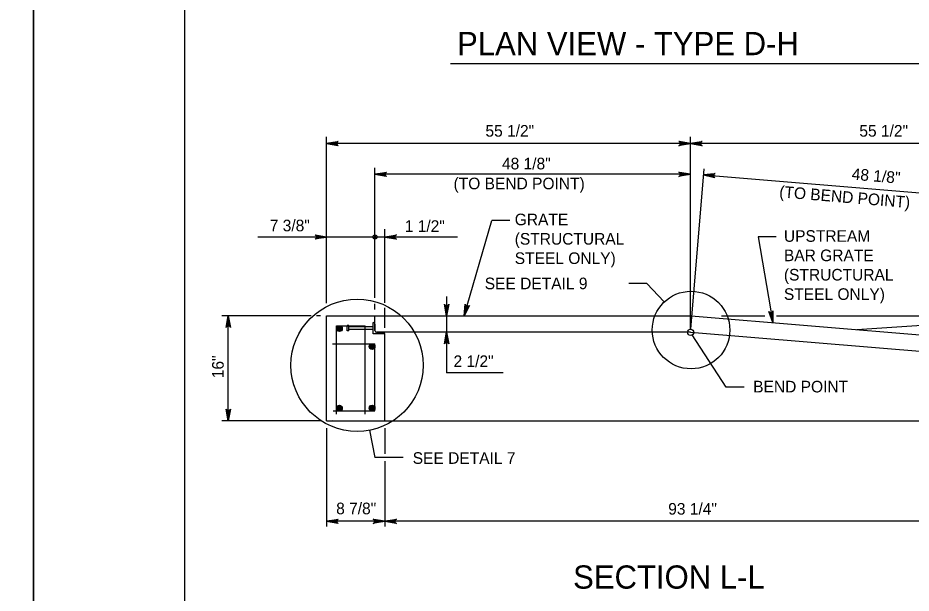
# Model space of a CAD drawing. Extents: x 2087776 to 2104538, y 970919 to 982612.
# Drawn here: x 2090522 to 2091278, y 979685 to 980172 of the extents above; entities that cross this region are included whole.
import ezdxf

# ---------------------------------------------------------------- set-up
doc = ezdxf.new("R2010")
doc.units = 0
doc.layers.add('1', color=7, linetype='Continuous')
doc.layers.add('PLT-BNDY', color=7, linetype='Continuous')

msp = doc.modelspace()

# ---------------------------------------------------------------- linework, layer by layer
at = {"layer": '1'}
for p, q in [((2090888.24, 980133.35), (2091285.24, 980133.35)), ((2090783.18, 979930.23), (2090783.18, 980070.97)), ((2091091.52, 979908.17), (2091091.52, 980070.97)), ((2091399.85, 980065.45), (2090783.18, 980065.45)), ((2090824.16, 979934.63), (2090824.16, 980044.86)), ((2091091.74, 979908.16), (2091103, 980043.9)), ((2091090.82, 980039.43), (2090824.16, 980039.43)), ((2091102.59, 980038.98), (2091369.03, 980016.8)), ((2090899.68, 979919.43), (2090923.17, 980000.16)), ((2090938.41, 980000.17), (2090923.17, 980000.16)), ((2090832.49, 979930.6), (2090832.49, 979992.82)), ((2090894, 979986.19), (2090724.83, 979986.19)), ((2091164.01, 979986.35), (2091148.77, 979986.34)), ((2091148.77, 979986.34), (2091161.19, 979913.68)), ((2091054.42, 979946.86), (2091039.18, 979946.85)), ((2091069.31, 979931.22), (2091054.42, 979946.86)), ((2090884.83, 979935.83), (2090884.83, 979871.12)), ((2091232.35, 979907.76), (2091683.82, 979939.22)), ((2090824.16, 979924.94), (2090824.16, 979929.75)), ((2090770.2, 979919.43), (2090694.29, 979919.43)), ((2090699.8, 979830.54), (2090699.8, 979919.43)), ((2090777.96, 979919.43), (2090774.67, 979919.43)), ((2090783.18, 979919.43), (2091092.17, 979919.43)), ((2090783.18, 979830.54), (2090783.18, 979919.43)), ((2090824.16, 979906.93), (2090824.16, 979919.43)), ((2090832.49, 979909.4), (2090832.49, 979926.09)), ((2091092.17, 979919.43), (2091359.07, 979897.21)), ((2091117.83, 979919.43), (2091154.44, 979919.43)), ((2091164.31, 979919.43), (2091468.74, 979919.43)), ((2090800.55, 979906.64), (2090800.55, 979911.39)), ((2090801.88, 979911.39), (2090800.55, 979911.39)), ((2090801.88, 979906.64), (2090801.88, 979911.39)), ((2090822.77, 979904.15), (2090822.77, 979913.87)), ((2090824.16, 979912.49), (2090824.16, 979906.93)), ((2090791.52, 979836.1), (2090791.52, 979911.1)), ((2090791.52, 979911.1), (2090815.82, 979911.1)), ((2090801.88, 979906.64), (2090800.55, 979906.64)), ((2090822.77, 979910.05), (2090801.88, 979910.05)), ((2090822.77, 979907.97), (2090801.88, 979907.97)), ((2090815.82, 979836.1), (2090815.82, 979911.1)), ((2090832.49, 979904.15), (2090822.77, 979904.15)), ((2091091.52, 979905.54), (2090825.54, 979905.54)), ((2090825.54, 979905.54), (2090831.1, 979905.54)), ((2090832.49, 979830.54), (2090832.49, 979904.15)), ((2091091.52, 979905.54), (2091356.57, 979883.48)), ((2091091.52, 979905.54), (2091091.52, 979905.54)), ((2091121.76, 979859.02), (2091092.95, 979903.34)), ((2090788.04, 979895.82), (2090824.16, 979895.82)), ((2090824.16, 979838.88), (2090824.16, 979895.82)), ((2090932.8, 979871.12), (2090884.83, 979871.12)), ((2091137, 979859.02), (2091121.76, 979859.02)), ((2090788.74, 979838.88), (2090824.16, 979838.88)), ((2090777.96, 979830.54), (2090694.29, 979830.54)), ((2090783.18, 979830.54), (2091399.85, 979830.54)), ((2090788.67, 979830.9), (2090788.52, 979830.54)), ((2090783.18, 979824.35), (2090783.18, 979740.84)), ((2090819.62, 979822.54), (2090824.05, 979799.53)), ((2090832.49, 979824.35), (2090832.49, 979802.58)), ((2090847.96, 979799.53), (2090824.05, 979799.53)), ((2090832.49, 979796.26), (2090832.49, 979740.84)), ((2090783.16, 979747.08), (2090783.16, 979740.84)), ((2091399.85, 979745.34), (2090783.18, 979745.34))]:
    msp.add_line(p, q, dxfattribs=at)
for points in [[(2093241.55, 978763.82), (2093241.55, 980614.22), (2090662.81, 980614.22), (2090662.81, 978763.82), (2093241.55, 978763.82), (2093241.55, 978850.3), (2092585.39, 978850.3), (2092585.39, 979062.5), (2093241.55, 979062.5), (2093241.55, 979157.53), (2092585.39, 979157.53), (2092585.39, 978763.82), (2092843.92, 978763.82), (2092843.92, 978850.3), (2092843.92, 978763.82), (2093096.55, 978763.82), (2093096.55, 978850.3), (2093096.55, 978809.9), (2093241.55, 978809.9)], [(2090783.18, 980065.45), (2090792.97, 980067.29), (2090792.59, 980067.03), (2090792.21, 980066.77), (2090792.02, 980066.44), (2090791.82, 980066.11), (2090791.77, 980065.78), (2090791.71, 980065.45), (2090791.77, 980065.13), (2090791.82, 980064.8), (2090792.02, 980064.47), (2090792.21, 980064.14), (2090792.59, 980063.88), (2090792.97, 980063.62), (2090783.18, 980065.45), (2090792.59, 980063.88), (2090792.21, 980064.14), (2090783.18, 980065.45), (2090792.02, 980064.47), (2090791.82, 980064.8), (2090783.18, 980065.45), (2090791.77, 980065.13), (2090791.71, 980065.45), (2090783.18, 980065.45), (2090791.77, 980065.78), (2090791.82, 980066.11), (2090783.18, 980065.45), (2090792.02, 980066.44), (2090792.21, 980066.77), (2090783.18, 980065.45), (2090792.59, 980067.03)], [(2091091.52, 980065.45), (2091081.73, 980063.62), (2091082.11, 980063.88), (2091082.48, 980064.14), (2091082.68, 980064.47), (2091082.87, 980064.8), (2091082.93, 980065.13), (2091082.99, 980065.45), (2091082.93, 980065.78), (2091082.87, 980066.11), (2091082.68, 980066.44), (2091082.48, 980066.77), (2091082.11, 980067.03), (2091081.73, 980067.29), (2091091.52, 980065.45), (2091082.11, 980067.03), (2091082.48, 980066.77), (2091091.52, 980065.45), (2091082.68, 980066.44), (2091082.87, 980066.11), (2091091.52, 980065.45), (2091082.93, 980065.78), (2091082.99, 980065.45), (2091091.52, 980065.45), (2091082.93, 980065.13), (2091082.87, 980064.8), (2091091.52, 980065.45), (2091082.68, 980064.47), (2091082.48, 980064.14), (2091091.52, 980065.45), (2091082.11, 980063.88)], [(2091091.52, 980065.45), (2091101.3, 980067.29), (2091100.92, 980067.03), (2091100.55, 980066.77), (2091100.35, 980066.44), (2091100.16, 980066.11), (2091100.1, 980065.78), (2091100.05, 980065.45), (2091100.1, 980065.13), (2091100.16, 980064.8), (2091100.35, 980064.47), (2091100.55, 980064.14), (2091100.92, 980063.88), (2091101.3, 980063.62), (2091091.52, 980065.45), (2091100.92, 980063.88), (2091100.55, 980064.14), (2091091.52, 980065.45), (2091100.35, 980064.47), (2091100.16, 980064.8), (2091091.52, 980065.45), (2091100.1, 980065.13), (2091100.05, 980065.45), (2091091.52, 980065.45), (2091100.1, 980065.78), (2091100.16, 980066.11), (2091091.52, 980065.45), (2091100.35, 980066.44), (2091100.55, 980066.77), (2091091.52, 980065.45), (2091100.92, 980067.03)], [(2090824.16, 980039.43), (2090833.94, 980041.26), (2090833.56, 980041), (2090833.19, 980040.74), (2090832.99, 980040.41), (2090832.8, 980040.09), (2090832.74, 980039.76), (2090832.69, 980039.43), (2090832.74, 980039.1), (2090832.8, 980038.77), (2090832.99, 980038.45), (2090833.19, 980038.12), (2090833.56, 980037.86), (2090833.94, 980037.59), (2090824.16, 980039.43), (2090833.56, 980037.86), (2090833.19, 980038.12), (2090824.16, 980039.43), (2090832.99, 980038.45), (2090832.8, 980038.77), (2090824.16, 980039.43), (2090832.74, 980039.1), (2090832.69, 980039.43), (2090824.16, 980039.43), (2090832.74, 980039.76), (2090832.8, 980040.09), (2090824.16, 980039.43), (2090832.99, 980040.41), (2090833.19, 980040.74), (2090824.16, 980039.43), (2090833.56, 980041)], [(2091091.52, 980039.43), (2091081.73, 980037.59), (2091082.11, 980037.86), (2091082.48, 980038.12), (2091082.68, 980038.45), (2091082.87, 980038.77), (2091082.93, 980039.1), (2091082.99, 980039.43), (2091082.93, 980039.76), (2091082.87, 980040.09), (2091082.68, 980040.41), (2091082.48, 980040.74), (2091082.11, 980041), (2091081.73, 980041.26), (2091091.52, 980039.43), (2091082.11, 980041), (2091082.48, 980040.74), (2091091.52, 980039.43), (2091082.68, 980040.41), (2091082.87, 980040.09), (2091091.52, 980039.43), (2091082.93, 980039.76), (2091082.99, 980039.43), (2091091.52, 980039.43), (2091082.93, 980039.1), (2091082.87, 980038.77), (2091091.52, 980039.43), (2091082.68, 980038.45), (2091082.48, 980038.12), (2091091.52, 980039.43), (2091082.11, 980037.86)], [(2091102.59, 980038.98), (2091112.48, 980040.14), (2091112.08, 980039.9), (2091111.69, 980039.67), (2091111.47, 980039.35), (2091111.26, 980039.04), (2091111.18, 980038.72), (2091111.1, 980038.39), (2091111.13, 980038.06), (2091111.17, 980037.73), (2091111.34, 980037.39), (2091111.51, 980037.05), (2091111.87, 980036.76), (2091112.23, 980036.48), (2091102.59, 980038.98), (2091111.87, 980036.76), (2091111.51, 980037.05), (2091102.59, 980038.98), (2091111.34, 980037.39), (2091111.17, 980037.73), (2091102.59, 980038.98), (2091111.13, 980038.06), (2091111.1, 980038.39), (2091102.59, 980038.98), (2091111.18, 980038.72), (2091111.26, 980039.04), (2091102.59, 980038.98), (2091111.47, 980039.35), (2091111.69, 980039.67), (2091102.59, 980038.98), (2091112.08, 980039.9)], [(2090783.18, 979986.19), (2090773.4, 979984.35), (2090773.77, 979984.61), (2090774.15, 979984.87), (2090774.35, 979985.2), (2090774.54, 979985.53), (2090774.6, 979985.86), (2090774.65, 979986.18), (2090774.6, 979986.51), (2090774.54, 979986.84), (2090774.34, 979987.17), (2090774.15, 979987.5), (2090773.77, 979987.76), (2090773.4, 979988.02), (2090783.18, 979986.19), (2090773.77, 979987.76), (2090774.15, 979987.5), (2090783.18, 979986.19), (2090774.34, 979987.17), (2090774.54, 979986.84), (2090783.18, 979986.19), (2090774.6, 979986.51), (2090774.65, 979986.18), (2090783.18, 979986.19), (2090774.6, 979985.86), (2090774.54, 979985.53), (2090783.18, 979986.19), (2090774.35, 979985.2), (2090774.15, 979984.87), (2090783.18, 979986.19), (2090773.77, 979984.61)], [(2090832.49, 979986.19), (2090842.27, 979988.03), (2090841.9, 979987.77), (2090841.52, 979987.51), (2090841.33, 979987.18), (2090841.13, 979986.85), (2090841.08, 979986.52), (2090841.02, 979986.19), (2090841.08, 979985.87), (2090841.13, 979985.54), (2090841.33, 979985.21), (2090841.52, 979984.88), (2090841.9, 979984.62), (2090842.28, 979984.36), (2090832.49, 979986.19), (2090841.9, 979984.62), (2090841.52, 979984.88), (2090832.49, 979986.19), (2090841.33, 979985.21), (2090841.13, 979985.54), (2090832.49, 979986.19), (2090841.08, 979985.87), (2090841.02, 979986.19), (2090832.49, 979986.19), (2090841.08, 979986.52), (2090841.13, 979986.85), (2090832.49, 979986.19), (2090841.33, 979987.18), (2090841.52, 979987.51), (2090832.49, 979986.19), (2090841.9, 979987.77)], [(2090884.83, 979919.43), (2090882.99, 979929.22), (2090883.26, 979928.84), (2090883.52, 979928.46), (2090883.84, 979928.27), (2090884.17, 979928.07), (2090884.5, 979928.02), (2090884.83, 979927.96), (2090885.16, 979928.02), (2090885.49, 979928.07), (2090885.81, 979928.27), (2090886.14, 979928.46), (2090886.4, 979928.84), (2090886.66, 979929.22), (2090884.83, 979919.43), (2090886.4, 979928.84), (2090886.14, 979928.46), (2090884.83, 979919.43), (2090885.81, 979928.27), (2090885.49, 979928.07), (2090884.83, 979919.43), (2090885.16, 979928.02), (2090884.83, 979927.96), (2090884.83, 979919.43), (2090884.5, 979928.02), (2090884.17, 979928.07), (2090884.83, 979919.43), (2090883.84, 979928.27), (2090883.52, 979928.46), (2090884.83, 979919.43), (2090883.26, 979928.84)], [(2090899.68, 979919.43), (2090900.65, 979929.34), (2090900.8, 979928.9), (2090900.94, 979928.47), (2090901.2, 979928.19), (2090901.46, 979927.91), (2090901.76, 979927.77), (2090902.06, 979927.62), (2090902.39, 979927.58), (2090902.72, 979927.54), (2090903.09, 979927.64), (2090903.46, 979927.73), (2090903.82, 979928.02), (2090904.17, 979928.31), (2090899.68, 979919.43), (2090903.82, 979928.02), (2090903.46, 979927.73), (2090899.68, 979919.43), (2090903.09, 979927.64), (2090902.72, 979927.54), (2090899.68, 979919.43), (2090902.39, 979927.58), (2090902.06, 979927.62), (2090899.68, 979919.43), (2090901.76, 979927.77), (2090901.46, 979927.91), (2090899.68, 979919.43), (2090901.2, 979928.19), (2090900.94, 979928.47), (2090899.68, 979919.43), (2090900.8, 979928.9)], [(2090699.8, 979919.43), (2090701.64, 979909.64), (2090701.38, 979910.02), (2090701.12, 979910.4), (2090700.79, 979910.59), (2090700.46, 979910.79), (2090700.13, 979910.84), (2090699.8, 979910.9), (2090699.47, 979910.84), (2090699.15, 979910.79), (2090698.82, 979910.59), (2090698.49, 979910.4), (2090698.23, 979910.02), (2090697.97, 979909.64), (2090699.8, 979919.43), (2090698.23, 979910.02), (2090698.49, 979910.4), (2090699.8, 979919.43), (2090698.82, 979910.59), (2090699.15, 979910.79), (2090699.8, 979919.43), (2090699.47, 979910.84), (2090699.8, 979910.9), (2090699.8, 979919.43), (2090700.13, 979910.84), (2090700.46, 979910.79), (2090699.8, 979919.43), (2090700.79, 979910.59), (2090701.12, 979910.4), (2090699.8, 979919.43), (2090701.38, 979910.02)], [(2091161.19, 979913.68), (2091157.73, 979923.02), (2091158.06, 979922.69), (2091158.38, 979922.36), (2091158.73, 979922.23), (2091159.09, 979922.09), (2091159.42, 979922.09), (2091159.75, 979922.09), (2091160.07, 979922.2), (2091160.38, 979922.31), (2091160.67, 979922.56), (2091160.96, 979922.81), (2091161.16, 979923.22), (2091161.35, 979923.64), (2091161.19, 979913.68), (2091161.16, 979923.22), (2091160.96, 979922.81), (2091161.19, 979913.68), (2091160.67, 979922.56), (2091160.38, 979922.31), (2091161.19, 979913.68), (2091160.07, 979922.2), (2091159.75, 979922.09), (2091161.19, 979913.68), (2091159.42, 979922.09), (2091159.09, 979922.09), (2091161.19, 979913.68), (2091158.73, 979922.23), (2091158.38, 979922.36), (2091161.19, 979913.68), (2091158.06, 979922.69)], [(2090884.83, 979905.54), (2090886.66, 979895.76), (2090886.4, 979896.13), (2090886.14, 979896.51), (2090885.81, 979896.71), (2090885.49, 979896.9), (2090885.16, 979896.96), (2090884.83, 979897.01), (2090884.5, 979896.96), (2090884.17, 979896.9), (2090883.84, 979896.71), (2090883.52, 979896.51), (2090883.26, 979896.13), (2090882.99, 979895.76), (2090884.83, 979905.54), (2090883.26, 979896.13), (2090883.52, 979896.51), (2090884.83, 979905.54), (2090883.84, 979896.71), (2090884.17, 979896.9), (2090884.83, 979905.54), (2090884.5, 979896.96), (2090884.83, 979897.01), (2090884.83, 979905.54), (2090885.16, 979896.96), (2090885.49, 979896.9), (2090884.83, 979905.54), (2090885.81, 979896.71), (2090886.14, 979896.51), (2090884.83, 979905.54), (2090886.4, 979896.13)], [(2090699.8, 979830.54), (2090697.97, 979840.33), (2090698.23, 979839.95), (2090698.49, 979839.57), (2090698.82, 979839.38), (2090699.15, 979839.19), (2090699.47, 979839.13), (2090699.8, 979839.07), (2090700.13, 979839.13), (2090700.46, 979839.19), (2090700.79, 979839.38), (2090701.12, 979839.57), (2090701.38, 979839.95), (2090701.64, 979840.33), (2090699.8, 979830.54), (2090701.38, 979839.95), (2090701.12, 979839.57), (2090699.8, 979830.54), (2090700.79, 979839.38), (2090700.46, 979839.19), (2090699.8, 979830.54), (2090700.13, 979839.13), (2090699.8, 979839.07), (2090699.8, 979830.54), (2090699.47, 979839.13), (2090699.15, 979839.19), (2090699.8, 979830.54), (2090698.82, 979839.38), (2090698.49, 979839.57), (2090699.8, 979830.54), (2090698.23, 979839.95)], [(2090783.18, 979745.34), (2090792.97, 979747.18), (2090792.59, 979746.91), (2090792.21, 979746.65), (2090792.02, 979746.33), (2090791.82, 979746), (2090791.77, 979745.67), (2090791.71, 979745.34), (2090791.77, 979745.01), (2090791.82, 979744.68), (2090792.02, 979744.36), (2090792.21, 979744.03), (2090792.59, 979743.77), (2090792.97, 979743.51), (2090783.18, 979745.34), (2090792.59, 979743.77), (2090792.21, 979744.03), (2090783.18, 979745.34), (2090792.02, 979744.36), (2090791.82, 979744.68), (2090783.18, 979745.34), (2090791.77, 979745.01), (2090791.71, 979745.34), (2090783.18, 979745.34), (2090791.77, 979745.67), (2090791.82, 979746), (2090783.18, 979745.34), (2090792.02, 979746.33), (2090792.21, 979746.65), (2090783.18, 979745.34), (2090792.59, 979746.91)], [(2090832.49, 979745.34), (2090822.7, 979743.51), (2090823.08, 979743.77), (2090823.46, 979744.03), (2090823.65, 979744.36), (2090823.85, 979744.68), (2090823.9, 979745.01), (2090823.96, 979745.34), (2090823.9, 979745.67), (2090823.85, 979746), (2090823.65, 979746.33), (2090823.46, 979746.65), (2090823.08, 979746.91), (2090822.7, 979747.18), (2090832.49, 979745.34), (2090823.08, 979746.91), (2090823.46, 979746.65), (2090832.49, 979745.34), (2090823.65, 979746.33), (2090823.85, 979746), (2090832.49, 979745.34), (2090823.9, 979745.67), (2090823.96, 979745.34), (2090832.49, 979745.34), (2090823.9, 979745.01), (2090823.85, 979744.68), (2090832.49, 979745.34), (2090823.65, 979744.36), (2090823.46, 979744.03), (2090832.49, 979745.34), (2090823.08, 979743.77)], [(2090832.49, 979745.34), (2090842.27, 979747.18), (2090841.9, 979746.91), (2090841.52, 979746.65), (2090841.33, 979746.33), (2090841.13, 979746), (2090841.08, 979745.67), (2090841.02, 979745.34), (2090841.08, 979745.01), (2090841.13, 979744.68), (2090841.33, 979744.36), (2090841.52, 979744.03), (2090841.9, 979743.77), (2090842.27, 979743.51), (2090832.49, 979745.34), (2090841.9, 979743.77), (2090841.52, 979744.03), (2090832.49, 979745.34), (2090841.33, 979744.36), (2090841.13, 979744.68), (2090832.49, 979745.34), (2090841.08, 979745.01), (2090841.02, 979745.34), (2090832.49, 979745.34), (2090841.08, 979745.67), (2090841.13, 979746), (2090832.49, 979745.34), (2090841.33, 979746.33), (2090841.52, 979746.65), (2090832.49, 979745.34), (2090841.9, 979746.91)]]:
    msp.add_lwpolyline(points, dxfattribs=at)
for centre, radius in [((2090824.16, 979986.19), 1.75), ((2090824.16, 979986.19), 0.875), ((2091091.97, 979907.4), 32.88), ((2090809.03, 979877.59), 56.06), ((2090794.04, 979908.6), 2.45), ((2090794.04, 979908.6), 2.27), ((2090794.04, 979908.6), 2.1), ((2090794.04, 979908.6), 1.93), ((2090794.04, 979908.6), 1.75), ((2090794.04, 979908.6), 1.58), ((2090794.04, 979908.6), 1.4), ((2090794.04, 979908.6), 1.23), ((2090794.04, 979908.6), 1.06), ((2090794.04, 979908.6), 0.883), ((2090794.04, 979908.6), 0.709), ((2090794.04, 979908.6), 0.535), ((2090794.04, 979908.6), 0.361), ((2090794.04, 979908.6), 0.188), ((2091091.52, 979905.54), 2.62), ((2090821.72, 979893.39), 2.45), ((2090821.72, 979893.39), 2.27), ((2090821.72, 979893.39), 2.1), ((2090821.72, 979893.39), 1.93), ((2090821.72, 979893.39), 1.75), ((2090821.72, 979893.39), 1.58), ((2090821.72, 979893.39), 1.4), ((2090821.72, 979893.39), 1.23), ((2090821.72, 979893.39), 1.06), ((2090821.72, 979893.39), 0.883), ((2090821.72, 979893.39), 0.709), ((2090821.72, 979893.39), 0.535), ((2090821.72, 979893.39), 0.361), ((2090821.72, 979893.39), 0.188), ((2090793.98, 979841.29), 2.45), ((2090793.98, 979841.29), 2.27), ((2090793.98, 979841.29), 2.1), ((2090821.68, 979841.33), 2.45), ((2090821.68, 979841.33), 2.27), ((2090821.68, 979841.33), 2.1), ((2090821.68, 979841.33), 1.93), ((2090793.98, 979841.29), 1.93), ((2090793.98, 979841.29), 1.75), ((2090793.98, 979841.29), 1.58), ((2090793.98, 979841.29), 1.4), ((2090793.98, 979841.29), 1.23), ((2090793.98, 979841.29), 1.06), ((2090793.98, 979841.29), 0.883), ((2090793.98, 979841.29), 0.709), ((2090793.98, 979841.29), 0.535), ((2090793.98, 979841.29), 0.361), ((2090793.98, 979841.29), 0.188), ((2090821.68, 979841.33), 1.75), ((2090821.68, 979841.33), 1.58), ((2090821.68, 979841.33), 1.4), ((2090821.68, 979841.33), 1.23), ((2090821.68, 979841.33), 1.06), ((2090821.68, 979841.33), 0.883), ((2090821.68, 979841.33), 0.709), ((2090821.68, 979841.33), 0.535), ((2090821.68, 979841.33), 0.361), ((2090821.68, 979841.33), 0.188)]:
    msp.add_circle(centre, radius, dxfattribs=at)
for centre, start, end in [((2090822.77, 979912.49), 360, 90), ((2090825.54, 979906.93), 180, 270), ((2090831.1, 979904.15), 0, 90)]:
    msp.add_arc(centre, 1.39, start, end, dxfattribs=at)
at = {"layer": 'PLT-BNDY'}
for points in [[(2087775.67, 980663.43), (2090534.86, 980663.43), (2090534.86, 978714.61), (2087775.67, 978714.61)], [(2090534.86, 980663.43), (2093294.05, 980663.43), (2093294.05, 978714.61), (2090534.86, 978714.61)]]:
    msp.add_lwpolyline(points, close=True, dxfattribs=at)

# ---------------------------------------------------------------- texts
at = {"layer": '1'}
for s, height, p in [('PLAN VIEW - TYPE D-H', 19.685, (2090893.73, 980140.29)), ('55 1/2"', 9.843, (2090917.76, 980071.26)), ('55 1/2"', 9.843, (2091234.56, 980071.26)), ('48 1/8"', 9.843, (2090931.78, 980043.5)), ('(TO BEND POINT)', 9.8425, (2090890.74, 980026.67)), ('GRATE', 9.843, (2090942.58, 979996.18)), ('1 1/2"', 9.843, (2090849.4, 979990.56)), ('(STRUCTURAL', 9.8425, (2090942.58, 979979.77)), ('UPSTREAM', 9.843, (2091170.64, 979982.17)), ('STEEL ONLY)', 9.8425, (2090942.58, 979963.37)), ('BAR GRATE', 9.843, (2091170.64, 979965.76)), ('(STRUCTURAL', 9.8425, (2091170.64, 979949.36)), ('SEE DETAIL 9', 9.8425, (2090917.17, 979941.98)), ('STEEL ONLY)', 9.8425, (2091170.64, 979932.95)), ('2 1/2"', 9.843, (2090890.72, 979876.06)), ('BEND POINT', 9.843, (2091144.61, 979854.55)), ('SEE DETAIL 7', 9.8425, (2090856.15, 979794.05)), ('93 1/4"', 9.843, (2091072.62, 979751.02)), ('SECTION L-L', 19.685, (2090992.01, 979688.3))]:
    msp.add_text(s, height=height, dxfattribs=at).set_placement(p)
for s, height, rotation, p in [('48 1/8"', 9.843, 355.22029, (2091227.8, 980034.85)), ('(TO BEND POINT)', 9.8425, 355.24095, (2091166.43, 980019.88)), ('7 3/8"', 9.843, 360, (2090735.01, 979991.05)), ('16"', 9.843, 90, (2090696, 979866.58)), ('8 7/8"', 9.843, 360, (2090791.27, 979751.34))]:
    msp.add_text(s, height=height, rotation=rotation, dxfattribs=at).set_placement(p)

doc.saveas('drawing.dxf')
